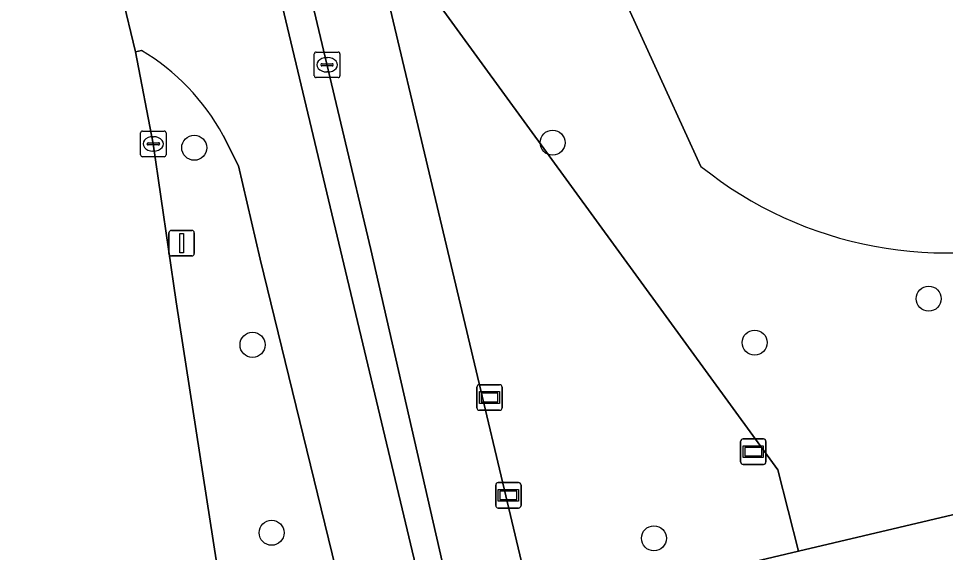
# Model space of a CAD drawing. Extents: x 158031 to 159244, y 380104 to 381214.
# Drawn here: x 158342.7 to 158378.95, y 380949.17 to 380970.03 of the extents above; entities that cross this region are included whole.
import ezdxf

# ---------------------------------------------------------------- set-up
doc = ezdxf.new("R2010")
doc.units = 0
for name, color, linetype in [('IMGEO_Berm_groen', 7, 'Continuous'), ('IMGEO_Boom', 7, 'Continuous'), ('IMGEO_Erf', 7, 'Continuous'), ('IMGEO_Fietspad_open', 7, 'Continuous'), ('IMGEO_Groenvoorziening', 7, 'Continuous'), ('IMGEO_Kolk', 7, 'Continuous'), ('IMGEO_Lichtmast', 7, 'Continuous'), ('IMGEO_Rijbaan_lokaal_gesloten', 7, 'Continuous'), ('IMGEO_Rijbaan_regionaal_gesloten', 7, 'Continuous'), ('IMGEO_Verkeerseiland_open', 7, 'Continuous'), ('IMGEO_Verklikker', 7, 'Continuous'), ('IMGEO_Voetpad_open', 7, 'Continuous')]:
    doc.layers.add(name, color=color, linetype=linetype)

msp = doc.modelspace()

# ---------------------------------------------------------------- linework, layer by layer
at = {"layer": 'IMGEO_Berm_groen'}
for points in [[(158347.509, 380968.78), (158347.272, 380968.737), (158347.966, 380965.133), (158348.861, 380958.959), (158350.832, 380946.275)], [(158352.152, 380960.635), (158351.304, 380964.28), (158350.693, 380965.466)], [(158354.156, 380944.672), (158355.944, 380945.114), (158352.152, 380960.635)]]:
    msp.add_lwpolyline(points, dxfattribs=at)
msp.add_arc((158343.11, 380961.367), 8.62, 28.3943, 59.3135, dxfattribs=at)
at = {"layer": 'IMGEO_Boom'}
for centre in [(158363.584, 380965.181), (158349.567, 380964.982), (158378.295, 380959.085), (158351.847, 380957.281), (158371.488, 380957.367), (158352.593, 380949.936), (158367.549, 380949.721)]:
    msp.add_circle(centre, 0.489, dxfattribs=at)
at = {"layer": 'IMGEO_Erf'}
msp.add_lwpolyline([(158388.202, 380981.177), (158383.521, 380984.09), (158382.068, 380981.757), (158381.916, 380981.852), (158376.77, 380985.055), (158378.223, 380987.388), (158379.02, 380988.668), (158373.553, 380992.071), (158369.656, 380986.051), (158368.397, 380985.783), (158368.206, 380987.105), (158361.742, 380985.372), (158363.858, 380976.351), (158369.389, 380964.254)], dxfattribs=at)
msp.add_arc((158378.987, 380976.175), 15.305, 231.1626, 287.6253, dxfattribs=at)
at = {"layer": 'IMGEO_Fietspad_open'}
for points in [[(158350.693, 380965.466), (158351.304, 380964.28), (158352.152, 380960.635), (158355.944, 380945.114), (158358.9, 380945.846), (158352.748, 380971.643), (158348.731, 380988.892)], [(158346.203, 380973.177), (158347.272, 380968.737), (158347.509, 380968.78)]]:
    msp.add_lwpolyline(points, dxfattribs=at)
msp.add_arc((158343.11, 380961.367), 8.62, 28.3943, 59.3135, dxfattribs=at)
at = {"layer": 'IMGEO_Groenvoorziening'}
msp.add_lwpolyline([(158369.389, 380964.254), (158363.858, 380976.351), (158356.258, 380974.547), (158372.396, 380952.401), (158373.204, 380949.217), (158500, 380979.117), (158570.711, 380995.952)], dxfattribs=at)
msp.add_lwpolyline([(158356.258, 380974.547), (158362.848, 380946.775), (158373.204, 380949.217), (158372.396, 380952.401)], close=True, dxfattribs=at)
msp.add_arc((158378.987, 380976.175), 15.305, 231.1626, 287.6253, dxfattribs=at)
at = {"layer": 'IMGEO_Kolk'}
for p, q in [((158354.265, 380967.797), (158354.265, 380968.649)), ((158354.34, 380968.723), (158355.192, 380968.723)), ((158355.266, 380968.649), (158355.266, 380967.797)), ((158354.524, 380968.217), (158354.524, 380968.229)), ((158354.962, 380968.18), (158354.564, 380968.18)), ((158354.567, 380968.266), (158354.965, 380968.266)), ((158354.753, 380968.503), (158354.778, 380968.503)), ((158355.008, 380968.229), (158355.008, 380968.217)), ((158354.776, 380967.943), (158354.751, 380967.943)), ((158355.192, 380967.723), (158354.34, 380967.723)), ((158347.541, 380965.634), (158348.393, 380965.634)), ((158347.466, 380964.708), (158347.466, 380965.56)), ((158347.954, 380965.414), (158347.979, 380965.414)), ((158348.467, 380965.56), (158348.467, 380964.708)), ((158347.725, 380965.128), (158347.725, 380965.14)), ((158348.163, 380965.091), (158347.765, 380965.091)), ((158347.768, 380965.177), (158348.166, 380965.177)), ((158348.209, 380965.14), (158348.209, 380965.128)), ((158348.393, 380964.634), (158347.541, 380964.634)), ((158347.977, 380964.854), (158347.952, 380964.854))]:
    msp.add_line(p, q, dxfattribs=at)
for points in [[(158354.265, 380967.797), (158354.265, 380968.649)], [(158354.34, 380968.723), (158355.192, 380968.723)], [(158355.266, 380968.649), (158355.266, 380967.797)], [(158355.192, 380967.723), (158354.34, 380967.723)], [(158347.541, 380965.634), (158348.393, 380965.634)], [(158347.466, 380964.708), (158347.466, 380965.56)], [(158348.467, 380965.56), (158348.467, 380964.708)], [(158348.393, 380964.634), (158347.541, 380964.634)]]:
    msp.add_lwpolyline(points, dxfattribs=at)
for centre, radius, start, end in [((158354.342, 380968.647), 0.0765, 91.552, 178.448), ((158354.342, 380968.647), 0.0765, 91.552, 178.448), ((158355.19, 380968.647), 0.0765, 1.552, 88.448), ((158355.19, 380968.647), 0.0765, 1.552, 88.448), ((158354.564, 380968.226), 0.0403, 85.8775, 175.7526), ((158354.561, 380968.216), 0.0366, 178.938, 274.7102), ((158354.965, 380968.223), 0.043, 264.8664, 352.4533), ((158354.969, 380968.228), 0.0386, 1.7309, 96.639), ((158354.342, 380967.799), 0.0765, 181.552, 268.448), ((158354.342, 380967.799), 0.0765, 181.552, 268.448), ((158355.19, 380967.799), 0.0765, 271.552, 358.448), ((158355.19, 380967.799), 0.0765, 271.552, 358.448), ((158347.543, 380965.558), 0.0765, 91.552, 178.448), ((158347.543, 380965.558), 0.0765, 91.552, 178.448), ((158348.391, 380965.558), 0.0765, 1.552, 88.448), ((158348.391, 380965.558), 0.0765, 1.552, 88.448), ((158347.765, 380965.137), 0.0403, 85.8775, 175.7526), ((158347.762, 380965.127), 0.0366, 178.938, 274.7102), ((158348.166, 380965.134), 0.043, 264.8664, 352.4533), ((158348.17, 380965.139), 0.0386, 1.7309, 96.639), ((158347.543, 380964.71), 0.0765, 181.552, 268.448), ((158347.543, 380964.71), 0.0765, 181.552, 268.448), ((158348.391, 380964.71), 0.0765, 271.552, 358.448), ((158348.391, 380964.71), 0.0765, 271.552, 358.448)]:
    msp.add_arc(centre, radius, start, end, dxfattribs=at)
for centre, major_axis, ratio, start_param, end_param in [((158354.752, 380968.223), (-0.387, 0.002), 0.722429, 4.712389, 7.853982), ((158354.777, 380968.223), (-0.39, 0.002), 0.717154, 1.570796, 4.712389), ((158347.953, 380965.134), (-0.387, 0.002), 0.722429, 4.712389, 7.853982), ((158347.978, 380965.134), (-0.39, 0.002), 0.717154, 1.570796, 4.712389)]:
    msp.add_ellipse(centre, major_axis=major_axis, ratio=ratio, start_param=start_param, end_param=end_param, dxfattribs=at)
at = {"layer": 'IMGEO_Lichtmast'}
for p, q in [((158348.578, 380960.854), (158348.578, 380961.654)), ((158348.578, 380961.654), (158348.578, 380960.854)), ((158348.678, 380961.754), (158349.468, 380961.754)), ((158349.468, 380961.754), (158348.678, 380961.754)), ((158349.568, 380961.654), (158349.568, 380960.854)), ((158349.568, 380960.854), (158349.568, 380961.654)), ((158349.468, 380960.754), (158348.678, 380960.754)), ((158348.678, 380960.754), (158349.468, 380960.754))]:
    msp.add_line(p, q, dxfattribs=at)
msp.add_lwpolyline([(158348.998, 380961.629), (158349.148, 380961.629), (158349.148, 380960.879), (158348.998, 380960.879), (158348.998, 380961.629)], dxfattribs=at)
for centre, start, end in [((158348.678, 380961.654), 90, 180), ((158348.678, 380961.654), 90, 180), ((158349.468, 380961.654), 0, 90), ((158349.468, 380961.654), 360, 90), ((158348.678, 380960.854), 180, 270), ((158348.678, 380960.854), 180, 270), ((158349.468, 380960.854), 270, 0), ((158349.468, 380960.854), 270, 0)]:
    msp.add_arc(centre, 0.1, start, end, dxfattribs=at)
at = {"layer": 'IMGEO_Rijbaan_lokaal_gesloten'}
for points in [[(158348.861, 380958.959), (158347.966, 380965.133), (158347.272, 380968.737), (158346.203, 380973.177), (158345.127, 380976.793)], [(158330.447, 380941.93), (158330.493, 380941.904), (158331.017, 380942.001), (158350.832, 380946.275), (158348.861, 380958.959)]]:
    msp.add_lwpolyline(points, dxfattribs=at)
at = {"layer": 'IMGEO_Rijbaan_regionaal_gesloten'}
msp.add_lwpolyline([(158570.711, 380995.952), (158500, 380979.117), (158373.204, 380949.217), (158362.848, 380946.775), (158359.897, 380946.084), (158360.018, 380942.318), (158448.885, 380963.516), (158460.444, 380966.274), (158472.175, 380969.072), (158483.617, 380971.741), (158491.19, 380973.547), (158514.329, 380979.065), (158522.041, 380980.853), (158529.678, 380982.624), (158537.46, 380984.502), (158545.06, 380986.275), (158548.941, 380987.249), (158556.721, 380989.087), (158560.604, 380990.004), (158568.275, 380991.816)], dxfattribs=at)
at = {"layer": 'IMGEO_Verkeerseiland_open'}
msp.add_lwpolyline([(158348.731, 380988.892), (158352.748, 380971.643), (158358.9, 380945.846), (158359.249, 380945.932), (158359.897, 380946.084), (158356.481, 380961.007), (158349.823, 380989.001), (158348.547, 380994.079), (158346.938, 381000.002)], dxfattribs=at)
at = {"layer": 'IMGEO_Verklikker'}
for p, q in [((158360.62, 380954.824), (158360.62, 380955.624)), ((158360.62, 380955.624), (158360.62, 380954.824)), ((158360.72, 380955.724), (158361.51, 380955.724)), ((158361.51, 380955.724), (158360.72, 380955.724)), ((158361.61, 380955.624), (158361.61, 380954.824)), ((158361.61, 380954.824), (158361.61, 380955.624)), ((158361.51, 380954.724), (158360.72, 380954.724)), ((158360.72, 380954.724), (158361.51, 380954.724)), ((158370.938, 380952.708), (158370.938, 380953.508)), ((158370.938, 380953.508), (158370.938, 380952.708)), ((158371.038, 380953.608), (158371.828, 380953.608)), ((158371.828, 380953.608), (158371.038, 380953.608)), ((158371.928, 380953.508), (158371.928, 380952.708)), ((158371.928, 380952.708), (158371.928, 380953.508)), ((158371.828, 380952.608), (158371.038, 380952.608)), ((158371.038, 380952.608), (158371.828, 380952.608)), ((158361.46, 380951.902), (158362.25, 380951.902)), ((158362.25, 380951.902), (158361.46, 380951.902)), ((158361.36, 380951.002), (158361.36, 380951.802)), ((158361.36, 380951.802), (158361.36, 380951.002)), ((158362.35, 380951.802), (158362.35, 380951.002)), ((158362.35, 380951.002), (158362.35, 380951.802)), ((158362.25, 380950.902), (158361.46, 380950.902)), ((158361.46, 380950.902), (158362.25, 380950.902))]:
    msp.add_line(p, q, dxfattribs=at)
for points in [[(158360.721, 380955.456), (158361.509, 380955.456), (158361.509, 380954.992), (158360.721, 380954.992), (158360.721, 380955.456)], [(158360.786, 380955.391), (158360.786, 380955.057), (158361.444, 380955.057), (158361.444, 380955.391), (158360.786, 380955.391)], [(158371.039, 380953.34), (158371.827, 380953.34), (158371.827, 380952.876), (158371.039, 380952.876), (158371.039, 380953.34)], [(158371.104, 380953.275), (158371.104, 380952.941), (158371.762, 380952.941), (158371.762, 380953.275), (158371.104, 380953.275)], [(158361.461, 380951.634), (158362.249, 380951.634), (158362.249, 380951.17), (158361.461, 380951.17), (158361.461, 380951.634)], [(158361.526, 380951.569), (158361.526, 380951.235), (158362.184, 380951.235), (158362.184, 380951.569), (158361.526, 380951.569)]]:
    msp.add_lwpolyline(points, dxfattribs=at)
for centre, start, end in [((158360.72, 380955.624), 90, 180), ((158360.72, 380955.624), 90, 180), ((158361.51, 380955.624), 0, 90), ((158361.51, 380955.624), 360, 90), ((158360.72, 380954.824), 180, 270), ((158360.72, 380954.824), 180, 270), ((158361.51, 380954.824), 270, 0), ((158361.51, 380954.824), 270, 0), ((158371.038, 380953.508), 90, 180), ((158371.038, 380953.508), 90, 180), ((158371.828, 380953.508), 0, 90), ((158371.828, 380953.508), 360, 90), ((158371.038, 380952.708), 180, 270), ((158371.038, 380952.708), 180, 270), ((158371.828, 380952.708), 270, 0), ((158371.828, 380952.708), 270, 0), ((158361.46, 380951.802), 90, 180), ((158361.46, 380951.802), 90, 180), ((158362.25, 380951.802), 0, 90), ((158362.25, 380951.802), 360, 90), ((158361.46, 380951.002), 180, 270), ((158361.46, 380951.002), 180, 270), ((158362.25, 380951.002), 270, 0), ((158362.25, 380951.002), 270, 0)]:
    msp.add_arc(centre, 0.1, start, end, dxfattribs=at)
at = {"layer": 'IMGEO_Voetpad_open'}
msp.add_lwpolyline([(158346.938, 381000.002), (158348.547, 380994.079), (158349.823, 380989.001), (158356.481, 380961.007), (158359.897, 380946.084), (158362.848, 380946.775), (158356.258, 380974.547)], dxfattribs=at)

doc.saveas('drawing.dxf')
